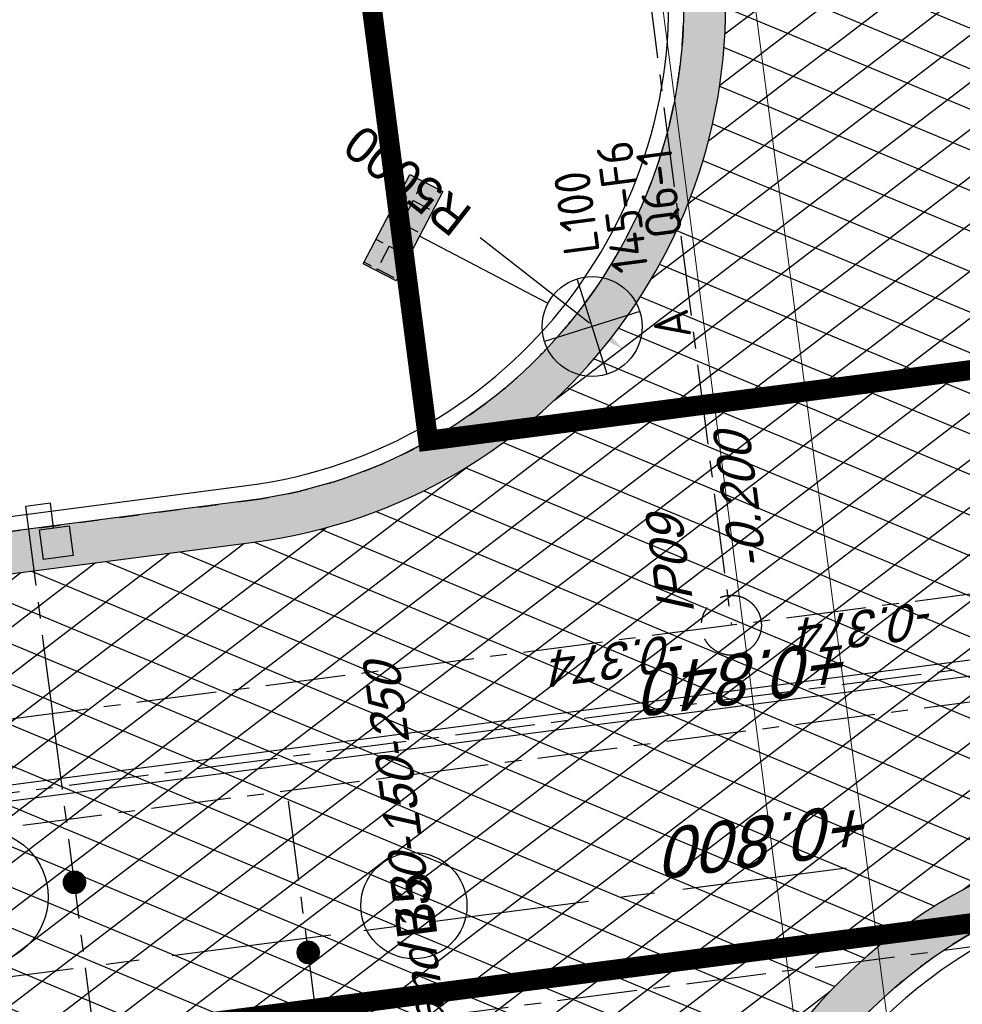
# Model space of a CAD drawing. Extents: x 117893332 to 118394757, y 454959407 to 455669244.
# Tile 263 of 330: x 118198487 to 118207920, y 455307395 to 455317249. Entities that reach past the tile are written whole.
import ezdxf
from ezdxf.enums import TextEntityAlignment as Align

# ---------------------------------------------------------------- set-up
doc = ezdxf.new("R2010")
doc.units = 0
doc.header["$LTSCALE"] = 200
for name, pattern in [('DASHED', [19.049999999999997, 12.7, -6.35]), ('Tauw_L_Center2', [6.4990000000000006, 4, -0.833, 0.833, -0.833]), ('Tauw_Stramien', [13, 8, -1.67, 1.66, -1.67]), ('TAUW_TROTTOIRBAND_mm', [2, 1, -1])]:
    doc.linetypes.add(name, pattern=pattern)
doc.layers.get('0').update_dxf_attribs({"linetype": 'CONTINUOUS'})
for name, color, linetype in [('EL6312--', 6, 'CONTINUOUS'), ('EL_N_A_EB00----REVISIE~-_-----', 1, 'CONTINUOUS'), ('KABELLOOP', 6, 'CONTINUOUS'), ('LEIDINGLOOP', 6, 'CONTINUOUS'), ('ZU_N_-_AL999---LB_PE-90_sdr00__20_^200~M_-----', 7, 'CONTINUOUS'), ('ZU_N_-_AL999---LR_pvc160_sdr34__18_^200~N_-----', 7, 'CONTINUOUS'), ('ZU_N_-_AL999---SYM_HWAINSPECTIEPUT__18_^200~-_-----', 7, 'CONTINUOUS'), ('ZU_N_-_AV09----_Trottoirband_130-150-250__18_^200~-_-----', 253, 'CONTINUOUS'), ('ZU_N_-_DX1AMA--_maatvoering_BGR__18_^200', 7, 'CONTINUOUS'), ('ZU_N_-_EL999---LB_PE-90_sdr00~H_-----', 2, 'Tauw_L_Center2'), ('ZU_N_-_EL999---LB_pvc160_zgr00~H_-----', 2, 'Tauw_L_Center2'), ('ZU_N_-_EL999---LB_pvc160_zgr00~W_-----', 8, 'CONTINUOUS'), ('ZU_N_-_EL999---LK_pvc125_sdr34~H_-----', 2, 'Tauw_L_Center2'), ('ZU_N_-_EL999---LR_pvc160_sdr34~H_-----', 2, 'Tauw_L_Center2'), ('ZU_N_-_EL999---SYM_HWAINSPECTIEPUT~-_002--', 2, 'Tauw_L_Center2'), ('ZU_N_-_EL999---SYM_STRAATKOLK~-_----c', 7, 'Tauw_L_Center2'), ('ZU_N_-_ML999---LB_PE-90_sdr00__20_^200~M_-----', 7, 'CONTINUOUS'), ('ZU_N_-_ML999---LK_pvc125_sdr34__20_^200~M_-----', 7, 'CONTINUOUS'), ('ZU_N_-_TVRH----tekst__25_^200~-_-----', 253, 'CONTINUOUS'), ('ZU_N_A_EV02----_kant molgoot ov betonstraatsteen~k_-----', 253, 'CONTINUOUS'), ('ZU_N_A_EV09----_Trottoirband_130-150-250~A_-----', 253, 'CONTINUOUS'), ('ZU_N_A_EV09----_Trottoirband_130-150-250~Z_-----', 253, 'TAUW_TROTTOIRBAND_mm'), ('ZU_N_A_HV01----_arcering verharding gv asfalt~v_-----', 253, 'CONTINUOUS'), ('ZU_N_A_HV02----molgoot ov betonstraatsteen~v_-----', 253, 'CONTINUOUS'), ('ZU_N_N_MVRHX---ALG_Stramien~-_008--', 8, 'Tauw_Stramien')]:
    doc.layers.add(name, color=color, linetype=linetype)
doc.layers.add('TMP', color=195, linetype='CONTINUOUS', plot=False)
doc.layers.add('ZU_N_-_DX1AMA--_maatvoering_LIN__18_^200', color=7, linetype='CONTINUOUS', lineweight=18)
doc.styles.add('BURO-018', font='Isocp.shx', dxfattribs={"height": 360})
doc.styles.add('civiel', font='civiel.shx')
doc.styles.add('TAUW-ISOCP', font='tcb_isocp.shx')
doc.styles.add('tcb_isocp', font='tcb_isocp.shx')
doc.dimstyles.new('tzu18-dot_^200', dxfattribs={"dimscale": 200, "dimtxt": 1.8, "dimasz": 3, "dimexe": 2, "dimexo": 0, "dimgap": 0.5, "dimtad": 1, "dimdec": 0, "dimzin": 0, "dimdsep": 46, "dimtxsty": 'TAUW-ISOCP', "dimblk": 'DOTSMALL', "dimcen": 2, "dimdle": 1.5, "dimclre": 8, "dimadec": 0, "dimazin": 0, "dimtp": 1, "dimtm": 1, "dimtfac": 1, "dimtix": 1, "dimtmove": 1, "dimatfit": 3, "dimldrblk": 'DOTSMALL', "dimfxl": 1, "dimtvp": 0.5, "dimtolj": 1, "dimtzin": 0, "dimlwd": -1, "dimlwe": 5, "dimarcsym": 0})
pattern_1 = [(97.41631319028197, (118248804.6750337, 455213277.5848131), (-208.2431961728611, -27.10636212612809), []), (187.416313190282, (118248804.6750337, 455213277.5848131), (54.21272425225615, -416.4863923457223), [209.999961, -209.999961]), (187.416313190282, (118248777.5686716, 455213485.8280093), (54.21272425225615, -416.4863923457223), [-209.999961, 209.999961])]

# ---------------------------------------------------------------- blocks, each defined once
blk = doc.blocks.new('_DotSmall')
at = {"color": 0, "linetype": 'ByBlock', "const_width": 0.5}
blk.add_lwpolyline([(-0.0625, 0, 1), (0.0625, 0, 1)], format="xyb", close=True, dxfattribs=at)
blk = doc.blocks.new('*D203')
at = {"layer": 'ZU_N_-_DX1AMA--_maatvoering_LIN__18_^200', "color": 0, "transparency": 16777216}
blk.add_line((118198072.5434367, 455259611.0111559), (118184334.5570593, 455365152.3663146), dxfattribs=at)
at = {"layer": 'ZU_N_-_DX1AMA--_maatvoering_LIN__18_^200', "color": 8, "lineweight": 5, "transparency": 16777216}
for p, q in [((118184819.5159408, 455364912.9610511), (118183976.6266603, 455364803.2448035)), ((118200697.0387031, 455260255.1642897), (118197637.1662744, 455259856.8703159))]:
    blk.add_line(p, q, dxfattribs=at)
at = {"layer": 'ZU_N_-_DX1AMA--_maatvoering_LIN__18_^200', "color": 0, "transparency": 16777216, "xscale": 600, "yscale": 600, "zscale": 600}
for p, rotation in [((118184373.280441, 455364854.8759791), 97.41631319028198), ((118198033.820055, 455259908.5014914), 277.416313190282)]:
    blk.add_blockref('_DotSmall', p, dxfattribs=dict(at, rotation=rotation))
at = {"layer": 'ZU_N_-_DX1AMA--_maatvoering_LIN__18_^200', "color": 0, "transparency": 16777216, "insert": (118196894.2447231, 455266493.7222857), "char_height": 360, "attachment_point": 5, "rotation": 97.41631319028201, "style": 'TAUW-ISOCP'}
blk.add_mtext('\\A1;105832', dxfattribs=at)
blk = doc.blocks.new('*D204')
at = {"layer": 'ZU_N_-_DX1AMA--_maatvoering_LIN__18_^200', "color": 0, "transparency": 16777216}
blk.add_line((118197812.0833324, 455254484.5054714), (118183422.2533638, 455365033.6146107), dxfattribs=at)
at = {"layer": 'ZU_N_-_DX1AMA--_maatvoering_LIN__18_^200', "color": 8, "lineweight": 5, "transparency": 16777216}
for p, q in [((118183907.2122453, 455364794.2093472), (118183064.3229648, 455364684.4930997)), ((118201348.8765511, 455255247.4095613), (118197376.7061701, 455254730.3646314))]:
    blk.add_line(p, q, dxfattribs=at)
at = {"layer": 'ZU_N_-_DX1AMA--_maatvoering_LIN__18_^200', "color": 0, "transparency": 16777216, "xscale": 600, "yscale": 600, "zscale": 600}
for p, rotation in [((118183460.9767454, 455364736.1242752), 97.41631319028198), ((118197773.3599508, 455254781.9958069), 277.416313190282)]:
    blk.add_blockref('_DotSmall', p, dxfattribs=dict(at, rotation=rotation))
at = {"layer": 'ZU_N_-_DX1AMA--_maatvoering_LIN__18_^200', "color": 0, "transparency": 16777216, "insert": (118195987.9580596, 455266328.7450458), "char_height": 360, "attachment_point": 5, "rotation": 97.41631319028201, "style": 'TAUW-ISOCP'}
blk.add_mtext('\\A1;110882', dxfattribs=at)
blk = doc.blocks.new('*D206')
at = {"layer": 'ZU_N_-_DX1AMA--_maatvoering_LIN__18_^200', "color": 0, "transparency": 16777216}
blk.add_line((118205911.520868, 455185133.5274638), (118182509.9496685, 455364914.8629071), dxfattribs=at)
at = {"layer": 'ZU_N_-_DX1AMA--_maatvoering_LIN__18_^200', "color": 8, "lineweight": 5, "transparency": 16777216}
for p, q in [((118182994.9085498, 455364675.4576435), (118182152.0192695, 455364565.741396)), ((118206319.032986, 455185489.1028713), (118205476.1437057, 455185379.3866237))]:
    blk.add_line(p, q, dxfattribs=at)
at = {"layer": 'ZU_N_-_DX1AMA--_maatvoering_LIN__18_^200', "color": 0, "transparency": 16777216, "xscale": 600, "yscale": 600, "zscale": 600}
for p, rotation in [((118182548.6730502, 455364617.3725715), 97.41631319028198), ((118205872.7974863, 455185431.0177993), 277.416313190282)]:
    blk.add_blockref('_DotSmall', p, dxfattribs=dict(at, rotation=rotation))
at = {"layer": 'ZU_N_-_DX1AMA--_maatvoering_LIN__18_^200', "color": 0, "transparency": 16777216, "insert": (118204335.5469565, 455195071.6318116), "char_height": 360, "attachment_point": 5, "rotation": 97.41631319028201, "style": 'TAUW-ISOCP'}
blk.add_mtext('\\A1;180698', dxfattribs=at)
blk = doc.blocks.new('*D225')
at = {"layer": 'ZU_N_-_DX1AMA--_maatvoering_BGR__18_^200', "transparency": 16777216}
blk.add_line((118203096.5337175, 455315069.6698899), (118204188.9244676, 455314213.4012051), dxfattribs=at)
blk.add_solid([(118204144.5067216, 455314156.7349556), (118204233.3422137, 455314270.0674546), (118204528.9219647, 455313946.8947287)], dxfattribs=at)
at = {"layer": 'ZU_N_-_DX1AMA--_maatvoering_BGR__18_^200', "transparency": 16777216, "insert": (118202367.9676523, 455315640.7551965), "char_height": 360, "attachment_point": 5, "rotation": 141.90893566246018, "style": 'civiel'}
blk.add_mtext('\\A1;R5000', dxfattribs=at)
blk = doc.blocks.new('*D264')
at = {"layer": 'ZU_N_-_DX1AMA--_maatvoering_LIN__18_^200', "color": 0, "transparency": 16777216}
blk.add_line((118214687.395507, 455249478.3887108), (118199375.6304438, 455367110.2155476), dxfattribs=at)
at = {"layer": 'ZU_N_-_DX1AMA--_maatvoering_LIN__18_^200', "color": 8, "lineweight": 5, "transparency": 16777216}
for p, q in [((118199860.5893249, 455366870.8102841), (118199017.7000448, 455366761.0940365)), ((118213607.3584295, 455249640.3345164), (118215045.325906, 455249827.5102218))]:
    blk.add_line(p, q, dxfattribs=at)
at = {"layer": 'ZU_N_-_DX1AMA--_maatvoering_LIN__18_^200', "color": 0, "transparency": 16777216, "xscale": 600, "yscale": 600, "zscale": 600}
for p, rotation in [((118199414.3538255, 455366812.7252121), 97.41631319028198), ((118214648.6721253, 455249775.8790463), 277.416313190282)]:
    blk.add_blockref('_DotSmall', p, dxfattribs=dict(at, rotation=rotation))
at = {"layer": 'ZU_N_-_DX1AMA--_maatvoering_LIN__18_^200', "color": 0, "transparency": 16777216, "insert": (118211935.318107, 455268451.5715182), "char_height": 360, "attachment_point": 5, "rotation": 97.41631319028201, "style": 'TAUW-ISOCP'}
blk.add_mtext('\\A1;118024', dxfattribs=at)
blk = doc.blocks.new('*D265')
at = {"layer": 'ZU_N_-_DX1AMA--_maatvoering_LIN__18_^200', "color": 0, "transparency": 16777216}
blk.add_line((118213544.9120283, 455251127.9810395), (118198463.3267481, 455366991.4638439), dxfattribs=at)
at = {"layer": 'ZU_N_-_DX1AMA--_maatvoering_LIN__18_^200', "color": 8, "lineweight": 5, "transparency": 16777216}
for p, q in [((118198948.2856293, 455366752.0585803), (118198105.3963491, 455366642.3423328)), ((118211639.7013319, 455251182.5165895), (118213902.8424273, 455251477.1025505))]:
    blk.add_line(p, q, dxfattribs=at)
at = {"layer": 'ZU_N_-_DX1AMA--_maatvoering_LIN__18_^200', "color": 0, "transparency": 16777216, "xscale": 600, "yscale": 600, "zscale": 600}
for p, rotation in [((118198502.0501298, 455366693.9735084), 97.41631319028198), ((118213506.1886466, 455251425.471375), 277.416313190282)]:
    blk.add_blockref('_DotSmall', p, dxfattribs=dict(at, rotation=rotation))
at = {"layer": 'ZU_N_-_DX1AMA--_maatvoering_LIN__18_^200', "color": 0, "transparency": 16777216, "insert": (118211029.0314439, 455268286.5942804), "char_height": 360, "attachment_point": 5, "rotation": 97.41631319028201, "style": 'TAUW-ISOCP'}
blk.add_mtext('\\A1;116241', dxfattribs=at)
blk = doc.blocks.new('E00525')
at = {"linetype": 'ByBlock'}
h = blk.add_hatch(dxfattribs=at)
h.set_pattern_fill('ANGLE', color=0, scale=0.18438609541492, style=0)
h.set_pattern_definition([(360, (-37.67331033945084, -34.01927211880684), (5.551115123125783e-17, 1.287936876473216), [0.9366813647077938, -0.3512555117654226]), (90, (-37.67331033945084, -34.01927211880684), (-1.287936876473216, 1.387778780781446e-16), [0.9366813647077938, -0.3512555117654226])])
edge = h.paths.add_edge_path()
edge.add_line((-2.522521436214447, 2.863310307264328), (2.522521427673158, 2.863310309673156))
edge.add_line((2.522521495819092, 2.863310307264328), (2.522521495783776, 1.000000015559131))
edge.add_line((2.522521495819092, 1.000000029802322), (-2.522521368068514, 1.000000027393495))
edge.add_line((-2.522521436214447, 1), (-2.522521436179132, 2.863310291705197))
h = blk.add_hatch(color=0, dxfattribs=at)
edge = h.paths.add_edge_path()
edge.add_line((-2.522521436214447, 2.863310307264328), (2.522521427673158, 2.863310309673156))
edge.add_line((2.522521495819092, 2.863310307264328), (2.522521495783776, 1.000000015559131))
edge.add_line((2.522521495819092, 1.000000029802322), (-2.522521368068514, 1.000000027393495))
edge.add_line((-2.522521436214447, 1), (-2.522521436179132, 2.863310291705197))
at = {"color": 0, "linetype": 'ByBlock'}
for p, q in [((1.767766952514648, 14.38605433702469), (-1.767766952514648, 10.85052043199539)), ((-1.767766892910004, 14.38605433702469), (1.767767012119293, 10.85052046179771)), ((5.960464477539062e-08, 10.0973382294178), (1.192092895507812e-07, 2.863310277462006))]:
    blk.add_line(p, q, dxfattribs=at)
blk.add_lwpolyline([(-2.522521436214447, 2.863310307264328), (2.522521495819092, 2.863310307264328), (2.522521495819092, 1.000000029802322), (-2.522521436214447, 1)], close=True, dxfattribs=at)
blk.add_circle((0, 12.61828738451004), 2.500000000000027, dxfattribs=at)
at = {"color": 0, "linetype": 'ByBlock', "style": 'BURO-018'}
for tag, p in [('E_GKAST', (5.960464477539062e-08, 20.61828738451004)), ('E_GROEP', (5.960464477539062e-08, 17.61828738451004)), ('E_SGROEP', (4.500000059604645, 17.61828738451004)), ('E_ARMCODE', (0, 12.61828738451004)), ('E_SLET', (4.500000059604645, 11.61828738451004))]:
    blk.add_attdef(tag, text='', height=1.8, dxfattribs=at).set_placement(p, align=Align.MIDDLE)
blk = doc.blocks.new('A$C051E189E')
at = {"layer": 'LEIDINGLOOP', "linetype": 'DASHED', "const_width": 200}
for points in [[(121473.4304327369, 15163.13481581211), (121473.4304327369, 15163.13481581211), (121473.4485213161, -31636.86518511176), (126989.2535856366, -31636.86263418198)], [(126964.0768994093, -31119.36495116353), (126964.0768994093, -20670.67730230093), (185152.8453190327, -20670.67730230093), (185205.1648065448, -27210.41196081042)]]:
    blk.add_lwpolyline(points, dxfattribs=at)
at = {"layer": 'EL6312--'}
ref = blk.add_blockref('E00525', (129332.4400388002, -20378.42389547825), dxfattribs=dict(at, xscale=200, yscale=200, zscale=200, rotation=145.0000221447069))
ref.add_attrib('E_SGROEP', 'Q6-1', dxfattribs={"layer": '0', "color": 1, "linetype": 'ByBlock', "height": 359.9999999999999, "rotation": 2.219811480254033e-05, "style": 'BURO-018'}).set_placement((129119.0622708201, -23282.00508236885), align=Align.MIDDLE)
ref.add_attrib('E_GKAST', 'L100', dxfattribs={"layer": '0', "color": 1, "linetype": 'ByBlock', "height": 359.9999999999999, "rotation": 2.219811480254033e-05, "style": 'BURO-018'}).set_placement((129032.4462990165, -22437.79189372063), align=Align.MIDDLE)
ref.add_attrib('E_GROEP', '145-F6', dxfattribs={"layer": '0', "color": 1, "linetype": 'ByBlock', "height": 359.9999999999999, "rotation": 2.219811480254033e-05, "style": 'BURO-018'}).set_placement((129033.6841857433, -22897.52461981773), align=Align.MIDDLE)
ref.add_attrib('E_SLET', 'A', dxfattribs={"layer": '0', "color": 1, "linetype": 'ByBlock', "height": 359.9999999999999, "rotation": 2.219811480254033e-05, "style": 'BURO-018'}).set_placement((127805.480897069, -23237.77453166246), align=Align.MIDDLE)
blk = doc.blocks.new('A$C6DFC50BF')
at = {"layer": 'KABELLOOP', "linetype": 'DASHED', "const_width": 200}
for points in [[(121473.4304327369, 15163.13481581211), (121473.4304327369, 15163.13481581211), (121473.4485213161, -31636.86518511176), (126989.2535856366, -31636.86263418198)], [(126964.0768994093, -31119.36495116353), (126964.0768994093, -20670.67730230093), (185152.8453190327, -20670.67730230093), (185205.1648065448, -27210.41196081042)]]:
    blk.add_lwpolyline(points, dxfattribs=at)

msp = doc.modelspace()

# ---------------------------------------------------------------- hatches: boundary and pattern name
at = {"layer": 'ZU_N_A_HV01----_arcering verharding gv asfalt~v_-----'}
h = msp.add_hatch(dxfattribs=at)
h.set_pattern_fill('ASFALT', color=256, scale=3000)
h.set_pattern_definition([(157.416313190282, (118248804.6750337, 455213277.5848131), (-144.0121693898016, -346.2448484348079), []), (217.416313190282, (118248804.6750337, 455213277.5848131), (227.8507499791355, -297.8406213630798), [])])
h.paths.add_polyline_path([(118253562.4644317, 455173882.7550641, -0.413670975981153), (118245855.7562277, 455163886.7559816), (118232779.448046, 455162183.4266028, -0.2396013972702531), (118226539.3488066, 455164396.4313046), (118222931.5859316, 455163926.7441258), (118222383.7487684, 455168135.4742161), (118218106.8741981, 455167574.5760993), (118214434.7360406, 455164219.5352659), (118215506.4412013, 455155986.2169401), (118286398.3345948, 455165213.991818), (118285827.6629735, 455169598.1464381), (118269443.6465182, 455167465.4905022, -0.4142135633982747), (118257765.8233637, 455176453.3294046), (118256227.8597453, 455188268.6539, -0.4142135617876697), (118265215.698611, 455199946.4769887), (118292266.1138908, 455203467.5444995), (118291600.0729585, 455208584.3784367), (118288512.0832502, 455208182.4244898, -0.4142135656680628), (118286360.315439, 455209838.5329916), (118282082.5253519, 455242702.4295251), (118277103.5895731, 455242054.3371087, -0.4142135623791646), (118269661.0073064, 455247782.5220213), (118267518.7053234, 455264240.6439259), (118262945.7468947, 455263645.3963049), (118267639.6027709, 455227475.8892438), (118267223.0791646, 455227421.9624292), (118267223.0953798, 455227421.8374796), (118252708.3945412, 455225558.9908816), (118252749.7655286, 455225241.1604559), (118251437.4330616, 455225070.8540304), (118250715.0444016, 455230620.5667782), (118243327.2569473, 455287376.853917), (118243629.7457429, 455287416.2279319), (118243124.354806, 455290872.4482069), (118240928.7488096, 455307740.0890951, -0.4142135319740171), (118245603.8051835, 455313814.3496923), (118274546.4505115, 455317581.7228291), (118274030.151141, 455321548.2621741), (118245583.3097502, 455317845.426291, -0.4142135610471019), (118239509.0486006, 455322520.4825709), (118233549.7710685, 455368302.3163094, 0.4142135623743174), (118222813.3463366, 455376565.6076621), (118207809.9167748, 455374612.6583502, 0.4142135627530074), (118199546.6254238, 455363876.233606), (118205505.9032047, 455318094.3984217, -0.4142123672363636), (118200830.8688669, 455312020.1400964), (118163460.5556403, 455307155.6086541), (118165370.8677974, 455292480.2047596), (118168069.5899988, 455292831.4889433), (118168020.6380423, 455293207.5597649, -0.4142128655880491), (118177008.4523232, 455304885.379675), (118193278.4294503, 455307003.2308075, -0.1343417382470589), (118196112.2678289, 455306610.6909133), (118204322.7715568, 455303093.5020068), (118205538.0756343, 455305921.5248985, -0.2648123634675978), (118209818.1357149, 455309156.2414026), (118230144.221444, 455311802.0275834, -0.4142136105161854), (118236218.4835087, 455307126.9714311), (118240860.0830218, 455271468.1296604, -0.4142135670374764), (118236185.026669, 455265393.868468), (118214172.9505057, 455262528.6259582), (118214897.7231318, 455256960.5985169, -0.4142135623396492), (118212810.3363711, 455254248.4745319), (118211683.2549989, 455254101.7658931), (118212034.0112402, 455251407.0995864), (118215577.2140856, 455248630.0588531), (118219142.1158661, 455249094.050086), (118218436.6095952, 455254511.7740204, -0.4142294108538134), (118220523.9794215, 455257224.0278775), (118236969.7760967, 455259364.7257031, -0.4142130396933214), (118243044.0360546, 455254689.6790598), (118246252.6892428, 455230039.716037)])
h.paths.add_polyline_path([(118261528.7105488, 455214269.2460867, -0.4142135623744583), (118263616.0973097, 455216981.3700716), (118275257.8857749, 455218496.745074, -0.414213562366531), (118277970.0097599, 455216409.3583131), (118278976.6705481, 455208675.7399464, -0.4142135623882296), (118276889.283787, 455205963.6159614), (118274097.8328038, 455205600.2615634, -0.4142135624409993), (118272506.4212083, 455206825.0918127), (118272485.2704835, 455206987.5811397), (118269242.6258282, 455206565.4962798), (118269263.7765531, 455206403.0069523, -0.4142135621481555), (118268038.9463059, 455204811.595358), (118265247.4953238, 455204448.240958, -0.4142135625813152), (118262535.371337, 455206535.6277188)], flags=16)
h.paths.add_polyline_path([(118241537.8751546, 455300913.520497), (118240100.0229776, 455300726.2209592), (118239912.72344, 455302164.0731364), (118241350.575617, 455302351.3726742)], flags=16)
h.paths.add_polyline_path([(118240440.7304615, 455309039.881115), (118239002.8782845, 455308852.5815772), (118238815.5787469, 455310290.4337544), (118240253.430924, 455310477.7332923)], flags=16)
h.paths.add_polyline_path([(118229627.9109464, 455315768.5622057), (118215546.7017315, 455313935.6554853, -0.4142135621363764), (118209472.4405793, 455318610.7117853), (118204138.0194814, 455359592.1202821, -0.4142394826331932), (118213125.739277, 455371270.8578054), (118217290.6037433, 455371812.9851407, -0.4142135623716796), (118228968.4268994, 455362825.1463385), (118234302.9672465, 455321842.823391, -0.4142135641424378)], flags=16)
h.paths.add_polyline_path([(118229573.6982125, 455316185.0486755), (118215492.4889975, 455314352.1419551, -0.4142135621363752), (118209888.927049, 455318664.9245196), (118204554.5035642, 455359646.3513534, -0.4142400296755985), (118213179.9520113, 455370854.3713357), (118217344.8164798, 455371396.4986713, -0.4142135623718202), (118228551.94043, 455362770.933602), (118233886.4807771, 455321788.6106545, -0.4142135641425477)], flags=0)
h.paths.add_polyline_path([(118232786.1213894, 455366810.1098367), (118231546.5936505, 455366648.6447184), (118231359.294113, 455368086.4968955), (118232598.8218518, 455368247.9620139)], flags=0)
at = {"layer": 'ZU_N_A_HV02----molgoot ov betonstraatsteen~v_-----'}
h = msp.add_hatch(dxfattribs=at)
h.set_pattern_fill('BRICK', color=256, scale=33.07086, angle=-1.272221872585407e-14)
h.set_pattern_definition(pattern_1)
edge = h.paths.add_edge_path()
edge.add_line((118163460.5556403, 455307155.6086541), (118200830.8688669, 455312020.1400964))
edge.add_arc((118200131.2444803, 455317394.7959661), 5420.000000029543, 277.4165472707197, 367.4163134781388)
edge.add_line((118205505.9032047, 455318094.3984217), (118199546.6254238, 455363876.2336059))
edge.add_arc((118209046.4834644, 455365112.800308), 9580.000000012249, 97.41631435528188, 187.4163134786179, ccw=False)
edge.add_line((118207809.916617, 455374612.6583296), (118213707.0616772, 455375380.2712833))
edge.add_line((118213707.0616772, 455375380.2712833), (118222813.3464385, 455376565.6076753))
edge.add_arc((118224049.9130262, 455367065.7496198), 9580.000000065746, 7.416313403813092, 97.41631278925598, ccw=False)
edge.add_line((118233549.7710685, 455368302.3163095), (118239509.0486006, 455322520.4825709))
edge.add_arc((118244883.707326, 455323220.0850195), 5420.00000002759, 187.4163134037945, 277.4163131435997)
edge.add_line((118245583.3097502, 455317845.426291), (118274030.1383204, 455321548.2605053))
edge.add_line((118274030.1383204, 455321548.2605053), (118273975.9255864, 455321964.7469751))
edge.add_line((118273975.9255864, 455321964.7469751), (118245529.0970162, 455318261.9127607))
edge.add_arc((118244883.7073362, 455323220.0850325), 5000.000011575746, 187.4163132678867, 277.41631300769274, ccw=False)
edge.add_line((118239925.5350674, 455322574.69533), (118233966.2575379, 455368356.5290453))
edge.add_arc((118224049.9130262, 455367065.7496198), 9999.999999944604, 7.416313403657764, 97.41631340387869)
edge.add_line((118222759.1336007, 455376982.0941315), (118207755.7040389, 455375029.1448195))
edge.add_arc((118209046.4834644, 455365112.8003078), 9999.99999999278, 97.41631340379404, 187.4163134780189)
edge.add_line((118199130.1389544, 455363822.0208694), (118205089.4167352, 455318040.1856852))
edge.add_arc((118200131.2444802, 455317394.795966), 4999.999999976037, -82.58345272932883, 7.4163134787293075, ccw=False)
edge.add_line((118200776.654431, 455312436.6263445), (118162989.9166141, 455307517.8884925))
edge.add_line((118162989.9166141, 455307517.8884925), (118164954.3813278, 455292425.9920253))
edge.add_line((118164954.3813278, 455292425.9920253), (118165370.8677974, 455292480.2047596))
edge.add_line((118165370.8677974, 455292480.2047596), (118163460.5556403, 455307155.6086541))
h = msp.add_hatch(dxfattribs=at)
h.set_pattern_fill('BRICK', color=256, scale=33.07086, angle=-1.272221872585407e-14)
h.set_pattern_definition(pattern_1)
h.paths.add_polyline_path([(118245529.097028, 455318261.9127623, -0.4142135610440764), (118239925.5350689, 455322574.6953183), (118233966.2575379, 455368356.5290455, 0.4142135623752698), (118222759.1336006, 455376982.0941315), (118207755.7040388, 455375029.1448195, 0.414213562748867), (118199130.1389544, 455363822.0208695), (118205089.4167352, 455318040.1856851, -0.414212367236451), (118200776.654431, 455312436.6263445), (118162989.9166141, 455307517.8884925), (118164954.3813277, 455292425.9920253), (118165370.8677974, 455292480.2047596), (118163460.5556403, 455307155.6086541), (118200830.8688669, 455312020.1400964, 0.414212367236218), (118205505.9032047, 455318094.3984217), (118199546.6254238, 455363876.233606, -0.4142135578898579), (118207809.9166171, 455374612.6583296), (118213707.0616772, 455375380.2712833), (118222813.3464387, 455376565.6076754, -0.414213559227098), (118233549.7710685, 455368302.3163094), (118239509.0486006, 455322520.4825709, 0.4142135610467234), (118245583.3097502, 455317845.426291), (118274030.1383204, 455321548.2605053), (118273975.9255864, 455321964.7469751)])
h = msp.add_hatch(dxfattribs=at)
h.set_pattern_fill('BRICK', color=256, scale=33.07086, angle=-1.272221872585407e-14)
h.set_pattern_definition(pattern_1)
h.paths.add_polyline_path([(118199546.6254238, 455363876.233606), (118205505.9032047, 455318094.3984216, -0.4142123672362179), (118200830.8688669, 455312020.1400964), (118163460.5556403, 455307155.6086541), (118165370.8677974, 455292480.2047595), (118164954.3813277, 455292425.9920253), (118162989.9166141, 455307517.8884925), (118200776.654431, 455312436.6263444, 0.4142123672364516), (118205089.4167352, 455318040.185685), (118199130.1389544, 455363822.0208694, -0.4142135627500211), (118207755.7040389, 455375029.1448194), (118222759.1336007, 455376982.0941315, -0.4142135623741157), (118233966.2575379, 455368356.5290453), (118239925.5350689, 455322574.6953182, 0.4142135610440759), (118245529.0970279, 455318261.9127622), (118273975.9255863, 455321964.746975), (118274030.1383204, 455321548.2605053), (118245583.3097502, 455317845.426291, -0.4142135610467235), (118239509.0486006, 455322520.4825709), (118233549.7710685, 455368302.3163093, 0.4142135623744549), (118222813.3463366, 455376565.607662), (118207809.9167748, 455374612.6583502, 0.414213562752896)])
h = msp.add_hatch(dxfattribs=at)
h.set_pattern_fill('BRICK', color=256, scale=33.07086, angle=-1.272221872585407e-14)
h.set_pattern_definition([(97.41631319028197, (118248804.6750337, 455213277.5848131), (-208.2431961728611, -27.1063621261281), []), (187.416313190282, (118248804.6750337, 455213277.5848131), (54.21272425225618, -416.4863923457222), [209.999961, -209.999961]), (187.416313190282, (118248777.5686716, 455213485.8280093), (54.21272425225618, -416.4863923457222), [-209.999961, 209.999961])])
h.paths.add_polyline_path([(118217290.6037971, 455371812.9851478), (118213125.739277, 455371270.8578054, 0.4142394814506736), (118204138.019476, 455359592.1203239), (118209472.4405793, 455318610.7117853, 0.4142135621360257), (118215546.7017315, 455313935.6554853), (118229627.9109464, 455315768.5622058, 0.4142135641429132), (118234302.9672465, 455321842.8233911), (118228968.4268993, 455362825.1463386, 0.414213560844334)])
h.paths.add_polyline_path([(118233886.480777, 455321788.6106546, -0.4142135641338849), (118229573.6982126, 455316185.0486757), (118215492.4889977, 455314352.141955, -0.4142135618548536), (118209888.9270497, 455318664.9245145), (118204554.3868848, 455359647.2474208, -0.4142135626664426), (118213179.9520115, 455370854.3713357), (118217344.8164799, 455371396.4986712, -0.4142135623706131), (118228551.94043, 455362770.9336019)], flags=16)
h = msp.add_hatch(dxfattribs=at)
h.set_pattern_fill('BRICK', color=256, scale=33.07086, angle=-1.272221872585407e-14)
h.set_pattern_definition(pattern_1)
h.paths.add_polyline_path([(118236130.8139392, 455265810.3549383), (118213702.2513011, 455262890.899698), (118213756.4640354, 455262474.4132282), (118214481.2366621, 455256906.3857827, -0.4142135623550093), (118212756.1236366, 455254664.9610016), (118211212.5557949, 455254464.0396285), (118211639.701332, 455251182.5165892), (118215456.7662472, 455248190.8321688), (118219612.8361661, 455248731.8037606), (118218853.0924128, 455254566.0083225, -0.4142295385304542), (118220578.1913303, 455256807.5413003), (118237024.0330728, 455258948.2449923, -0.4142135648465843), (118242627.5950311, 455254635.4624813), (118245836.2027732, 455229985.5033018), (118253115.1089609, 455174065.6917914, -0.4217249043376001), (118245799.5223966, 455164302.9789468), (118232725.1971481, 455162599.9081029, -0.2477245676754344), (118226700.8242866, 455164840.9923619), (118223293.5470863, 455164399.8447171), (118222745.9989425, 455168606.3544288), (118217921.2696704, 455167973.9016491), (118213990.0282083, 455164382.1316596), (118215144.1674659, 455155515.5177361), (118286452.5473291, 455164797.5053483), (118286398.3345948, 455165213.991818), (118215506.4412013, 455155986.2169401), (118214434.7360406, 455164219.5352659), (118218106.8741981, 455167574.5760993), (118222383.7487684, 455168135.4742161), (118222931.5859316, 455163926.7441258), (118226539.3488066, 455164396.4313046, 0.2396013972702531), (118232779.448046, 455162183.4266028), (118245855.7562277, 455163886.7559816, 0.4136709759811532), (118253562.4644317, 455173882.7550641), (118246252.6892428, 455230039.716037), (118243044.0360546, 455254689.6790598, 0.4142130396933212), (118236969.7760967, 455259364.7257031), (118220523.9794215, 455257224.0278775, 0.414229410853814), (118218436.6095952, 455254511.7740204), (118219142.1158661, 455249094.050086), (118215577.2140856, 455248630.0588531), (118212034.0112402, 455251407.0995864), (118211683.2549989, 455254101.7658931), (118212810.3363711, 455254248.4745319, 0.4142135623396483), (118214897.7231318, 455256960.5985169), (118214172.9505057, 455262528.6259582), (118236185.026669, 455265393.868468, 0.4142135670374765), (118240860.0830218, 455271468.1296604), (118236218.4835087, 455307126.9714311, 0.4142136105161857), (118230144.221444, 455311802.0275834), (118209818.1357149, 455309156.2414026, 0.2648123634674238), (118205538.0756343, 455305921.5248985), (118204322.7715568, 455303093.5020068), (118196112.2678289, 455306610.6909133, 0.1343417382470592), (118193278.4294503, 455307003.2308075), (118177008.4523232, 455304885.379675, 0.4142128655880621), (118168020.6380423, 455293207.5597649), (118168069.5899988, 455292831.4889433), (118168486.0764684, 455292885.7016779), (118168437.1245119, 455293261.7724997, -0.4142128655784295), (118177062.6660484, 455304468.8933343), (118193332.6431336, 455306586.7444612, -0.1343417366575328), (118195946.8851516, 455306224.6227999), (118199133.4112065, 455304859.5891468), (118204543.5389405, 455302542.0162089), (118205924.3779531, 455305755.5830221, -0.2648230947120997), (118209872.8562951, 455308739.8174797), (118222172.9640686, 455310340.868138), (118230198.421261, 455311385.5394321, -0.4142143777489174), (118235801.9970393, 455307072.7586945), (118240443.5965525, 455271413.9169239, -0.4142135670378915)])

# ---------------------------------------------------------------- linework, layer by layer
at = {"layer": 'TMP'}
msp.add_line((118206756.9136177, 455308757.7712185), (118205122.883832, 455308545.0746987), dxfattribs=at)
at = {"layer": 'ZU_N_-_EL999---LB_PE-90_sdr00~H_-----'}
msp.add_lwpolyline([(118164730.7750154, 455291752.0529758), (118165202.1948702, 455294801.2180028), (118173655.74399, 455305787.0009326, -0.1989370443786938), (118174027.2722386, 455306000.803411), (118234842.5560462, 455313916.9377)], format="xyb", dxfattribs=at)
msp.add_lwpolyline([(118201434.1350534, 455302885.4975411), (118201952.2007101, 455303478.4571443), (118201164.0846768, 455309533.1169674)], dxfattribs=at)
at = {"layer": 'ZU_N_-_EL999---LB_pvc160_zgr00~H_-----'}
msp.add_lwpolyline([(118247851.3342352, 455265420.9616663), (118243494.3338838, 455264849.1753427, -0.4142135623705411), (118242866.2285123, 455265331.5482713), (118236491.6031045, 455313906.0663872, 0.41393410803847), (118235864.0275814, 455314388.5085928), (118173848.9192271, 455306310.2086923, 0.1989123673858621), (118173477.4437058, 455306096.4130797), (118164581.1257129, 455294535.2312644, 0.1983621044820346), (118164469.4772528, 455294122.5581048), (118167087.3517921, 455273688.0658844, 0.1233219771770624), (118167186.4638095, 455273434.6554432), (118183561.4317907, 455250411.3590803)], format="xyb", dxfattribs=at)
at = {"layer": 'ZU_N_-_EL999---LB_pvc160_zgr00~W_-----'}
for points in [[(118247840.924775, 455265500.2815449), (118243483.9244236, 455264928.4952213, -0.4142135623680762), (118242945.5483908, 455265341.9577314), (118236570.9229831, 455313916.4758474, 0.4139341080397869), (118235853.6938138, 455314467.8383682), (118173838.5854595, 455306389.5384675, 0.1989123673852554), (118173414.0420066, 455306145.2006246), (118164517.7240137, 455294584.0188093, 0.1983621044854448), (118164390.1257737, 455294112.3923412), (118167008.0003129, 455273677.9001208, 0.1233219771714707), (118167121.27119, 455273388.288188), (118183496.2391711, 455250364.9918251)], [(118247861.7436954, 455265341.6417877), (118243504.743344, 455264769.855464, -0.4142135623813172), (118242786.9086337, 455265321.1388111), (118236412.2832259, 455313895.6569271, 0.4139341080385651), (118235874.361349, 455314309.1788176), (118173859.2529947, 455306230.8789169, 0.1989123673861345), (118173540.845405, 455306047.6255348), (118164644.5274121, 455294486.4437195, 0.1983621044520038), (118164548.828732, 455294132.7238684), (118167166.7032713, 455273698.231648, 0.1233219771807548), (118167251.6564291, 455273481.0226984), (118183626.6244102, 455250457.7263355)]]:
    msp.add_lwpolyline(points, format="xyb", dxfattribs=at)
at = {"layer": 'ZU_N_-_EL999---LK_pvc125_sdr34~H_-----'}
for points in [[(118198825.9010678, 455312162.5368947), (118198793.6315831, 455312410.4455076), (118198545.7229702, 455312378.176023), (118198815.4366753, 455310303.7939141)], [(118199250.2302375, 455306965.9503435), (118198815.4366753, 455310303.7939141)]]:
    msp.add_lwpolyline(points, dxfattribs=at)
at = {"layer": 'ZU_N_-_EL999---LR_pvc160_sdr34~H_-----'}
for points in [[(118199062.8733623, 455361483.2520603), (118205609.643189, 455311188.0410753)], [(118227576.7685293, 455314047.4327159), (118205609.643189, 455311188.0410753)], [(118205609.643189, 455311188.0410753), (118178982.7647217, 455307722.1040204)], [(118201144.9883428, 455303910.8449969), (118202581.5553342, 455307264.3579755), (118209494.0966272, 455308164.1417425)]]:
    msp.add_lwpolyline(points, dxfattribs=at)
at = {"layer": 'ZU_N_-_EL999---SYM_HWAINSPECTIEPUT~-_002--', "lineweight": -3}
msp.add_circle((118205609.643189, 455311188.0410753), 300, dxfattribs=at)
at = {"layer": 'ZU_N_-_EL999---SYM_STRAATKOLK~-_----c', "lineweight": -3}
msp.add_lwpolyline([(118198982.8238321, 455312182.9630376), (118199021.5472137, 455311885.472702), (118198724.0568781, 455311846.7493202), (118198685.3334964, 455312144.239656)], close=True, dxfattribs=at)
at = {"layer": 'ZU_N_-_ML999---LB_PE-90_sdr00__20_^200~M_-----', "flags": 128}
msp.add_lwpolyline([(118201374.8510992, 455307913.9150528, 0, 0, 0), (118201265.1086607, 455307865.3702571, 0, 91.824, 0), (118201273.4710345, 455307869.0693705, 91.824, 169.728, 0), (118201297.2412467, 455307879.5841733, 169.728, 221.712, 0), (118201332.8636423, 455307895.341814, 221.712, 240, 0), (118201374.8510992, 455307913.9150528, 240, 221.712, 0), (118201416.8385562, 455307932.4882917, 221.712, 169.728, 0), (118201452.4609517, 455307948.2459323, 169.728, 91.824, 0), (118201476.2311639, 455307958.7607351, 91.824, 0, 0), (118201484.5935377, 455307962.4598486, 0, 0, 0), (118201374.8510992, 455307913.9150528, 0, 0, 0), (118201945.7339943, 455308166.4462879, 0, 0, 0)], format="xyseb", dxfattribs=at)
at = {"layer": 'ZU_N_-_ML999---LB_PE-90_sdr00__20_^200~M_-----'}
msp.add_circle((118202431.8951776, 455308381.500698), 531.6023847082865, dxfattribs=at)
at = {"layer": 'ZU_N_-_ML999---LK_pvc125_sdr34__20_^200~M_-----', "flags": 128}
msp.add_lwpolyline([(118199035.431113, 455308614.9303169, 0, 0, 0), (118199153.9609734, 455308633.6565604, 0, 91.824, 0), (118199144.928998, 455308632.2296206, 91.824, 169.728, 0), (118199119.2554303, 455308628.1735163, 169.728, 221.712, 0), (118199080.7806376, 455308622.0949777, 221.712, 240, 0), (118199035.431113, 455308614.9303169, 240, 221.712, 0), (118198990.0815884, 455308607.7656562, 221.712, 169.728, 0), (118198951.6067957, 455308601.6871175, 169.728, 91.824, 0), (118198925.933228, 455308597.6310132, 91.824, 0, 0), (118198916.9012526, 455308596.2040734, 0, 0, 0), (118199035.431113, 455308614.9303169, 0, 0, 0), (118198764.102883, 455308572.0638317, 0, 0, 0)], format="xyseb", dxfattribs=at)
at = {"layer": 'ZU_N_-_ML999---LK_pvc125_sdr34__20_^200~M_-----'}
msp.add_circle((118198100.0469146, 455308467.1512493), 672.2923316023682, dxfattribs=at)
at = {"layer": 'ZU_N_A_EV02----_kant molgoot ov betonstraatsteen~k_-----'}
for points in [[(118163460.5556403, 455307155.6086541), (118200830.8688669, 455312020.1400964, 0.4142123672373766), (118205505.9032047, 455318094.3984217), (118199546.6254238, 455363876.2336059, -0.4142135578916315), (118207809.916617, 455374612.6583297), (118222813.3464385, 455376565.6076753, -0.4142135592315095), (118233549.7710685, 455368302.3163095), (118239509.0486006, 455322520.4825709, 0.4142135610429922), (118245583.3097502, 455317845.426291), (118274030.1383204, 455321548.2605053), (118273975.9255864, 455321964.7469751), (118245529.0970162, 455318261.9127607, -0.4142135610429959), (118239925.5350674, 455322574.69533), (118233966.2575379, 455368356.5290453, 0.4142135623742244), (118222759.1336007, 455376982.0941315), (118207755.7040389, 455375029.1448195, 0.4142135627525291), (118199130.1389544, 455363822.0208694), (118205089.4167352, 455318040.1856852, -0.4142123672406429), (118200776.654431, 455312436.6263445), (118162989.9166141, 455307517.8884925), (118164954.3813278, 455292425.9920253), (118165370.8677974, 455292480.2047596), (118163460.5556403, 455307155.6086541)], [(118253562.4644341, 455173882.7550456), (118246252.6892428, 455230039.716037), (118243044.0360546, 455254689.6790598, 0.4142130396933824), (118236969.7760967, 455259364.7257031), (118220523.9794215, 455257224.0278775, 0.4142294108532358), (118218436.6095952, 455254511.7740204), (118219142.1158661, 455249094.050086), (118215577.2140856, 455248630.0588531), (118212034.0112402, 455251407.0995864), (118211683.2549989, 455254101.7658931), (118212810.3363711, 455254248.4745319, 0.4142135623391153), (118214897.7231318, 455256960.5985169), (118214172.9505057, 455262528.6259582), (118236185.026669, 455265393.868468, 0.4142135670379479), (118240860.0830218, 455271468.1296604), (118236218.4835087, 455307126.9714312, 0.4142142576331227), (118230144.2095692, 455311802.0260376), (118209818.1357149, 455309156.2414026, 0.264812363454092), (118205538.0756344, 455305921.5248987), (118204322.7715568, 455303093.5020068), (118196112.2678287, 455306610.6909133, 0.13434173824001), (118193278.4294504, 455307003.2308075), (118177008.4523232, 455304885.379675, 0.4142128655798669), (118168020.6380422, 455293207.5597651)], [(118168437.1245119, 455293261.7724996, -0.4142128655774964), (118177062.6660483, 455304468.8933343), (118193332.6431337, 455306586.7444612, -0.1343417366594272), (118195946.8851516, 455306224.6227999), (118199133.4112065, 455304859.5891468), (118204543.5389405, 455302542.0162089), (118205924.3779531, 455305755.5830221, -0.2648230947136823), (118209872.8562951, 455308739.8174797), (118222172.9640686, 455310340.868138), (118230198.4232944, 455311385.5396968, -0.4142142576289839), (118235801.9970393, 455307072.7586945), (118240443.5965525, 455271413.9169239, -0.4142135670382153), (118236130.8139392, 455265810.3549383), (118213702.2513011, 455262890.899698), (118213756.4640354, 455262474.4132282)]]:
    msp.add_lwpolyline(points, format="xyb", dxfattribs=at)
at = {"layer": 'ZU_N_A_EV09----_Trottoirband_130-150-250~A_-----'}
msp.add_line((118162821.8267865, 455307647.2735684), (118200757.2921325, 455312585.3714331), dxfattribs=at)
for centre, start, end in [((118200131.2444802, 455317394.795966), 277.4165473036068, 7.41631157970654), ((118210518.2393018, 455303781.6446072), 97.41624010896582, 156.7472619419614)]:
    msp.add_arc(centre, 4850, start, end, dxfattribs=at)
at = {"layer": 'ZU_N_A_EV09----_Trottoirband_130-150-250~Z_-----'}
msp.add_line((118162989.933566, 455307517.8906991), (118200776.654431, 455312436.6263445), dxfattribs=at)
for centre, start, end in [((118200131.2444802, 455317394.795966), 277.4165473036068, 7.41631157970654), ((118210518.2397666, 455303781.6444116), 97.41624128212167, 156.7472645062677)]:
    msp.add_arc(centre, 5000, start, end, dxfattribs=at)
at = {"layer": 'ZU_N_N_MVRHX---ALG_Stramien~-_008--'}
msp.add_line((118206756.920772, 455308757.7162554), (118197186.5875161, 455307511.9761162), dxfattribs=at)

# ---------------------------------------------------------------- block references
at = {"layer": 'EL_N_A_EB00----REVISIE~-_-----', "rotation": 97.41631319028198}
for name in ['A$C6DFC50BF', 'A$C051E189E']:
    msp.add_blockref(name, (118198465.6587423, 455184465.46283), dxfattribs=at)

# ---------------------------------------------------------------- texts
at = {"layer": 'ZU_N_-_AL999---LB_PE-90_sdr00__20_^200~M_-----', "style": 'TAUW-ISOCP'}
msp.add_text('B5', height=400, rotation=97.41631349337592, dxfattribs=at).set_placement((118202431.8951776, 455308381.500698), align=Align.MIDDLE)
at = {"layer": 'ZU_N_-_AL999---LR_pvc160_sdr34__18_^200~N_-----', "style": 'tcb_isocp', "oblique": 20.00023775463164}
for s, rotation, p in [('-0.200', 97.41631349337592, (118205966.2710289, 455311765.1114208)), ('-0.374', 187.4163115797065, (118207639.6408034, 455311432.5273504)), ('-0.374', 187.4163115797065, (118205165.8136546, 455311110.5170482))]:
    msp.add_text(s, height=360, rotation=rotation, dxfattribs=at).set_placement(p)
at = {"layer": 'ZU_N_-_AL999---SYM_HWAINSPECTIEPUT__18_^200~-_-----', "style": 'tcb_isocp', "oblique": 20.00023775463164}
msp.add_text('IP09', height=360, rotation=97.39999913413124, dxfattribs=at).set_placement((118205240.3674204, 455311309.3060949))
at = {"layer": 'ZU_N_-_AV09----_Trottoirband_130-150-250__18_^200~-_-----', "style": 'TAUW-ISOCP', "oblique": 20.00023775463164}
msp.add_text('Inritbandband 130-150-250', height=359.9999999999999, rotation=97.41631327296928, dxfattribs=at).set_placement((118203034.7522792, 455305052.2062389))
at = {"layer": 'ZU_N_-_TVRH----tekst__25_^200~-_-----', "style": 'TAUW-ISOCP', "oblique": 20.00023775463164}
for s, p in [('+0.840', (118206816.2309166, 455311052.8962086)), ('+0.800', (118207027.8499159, 455309427.1444176))]:
    msp.add_text(s, height=500, rotation=187.4163081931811, dxfattribs=at).set_placement(p)

# ---------------------------------------------------------------- dimensions: what is measured, and where the dimension line sits
at = {"layer": 'ZU_N_-_DX1AMA--_maatvoering_BGR__18_^200'}
dim = msp.add_radius_dim(center=(118200593.7657478, 455317031.4604283), mpoint=(118204528.9219647, 455313946.8947288), dimstyle='tzu18-dot_^200', override={"dimasz": 2.16, "dimexe": 0, "dimgap": 0.6, "dimtad": 0, "dimtxsty": 'civiel', "dimcen": 0.1, "dimdle": 0, "dimclrd": 256, "dimclrt": 256, "dimadec": 2, "dimtm": 0, "dimtofl": 0, "dimtmove": 0, "dimtvp": 0}, dxfattribs=at)
dim.commit()
dim.dimension.update_dxf_attribs({"geometry": '*D225', "text_midpoint": (118202367.9676523, 455315640.7551965), "dimtype": 164})
at = {"layer": 'ZU_N_-_DX1AMA--_maatvoering_LIN__18_^200'}
for base, p1, p2, picture, middle in [((118199414.3538255, 455366812.7252121), (118213607.3584294, 455249640.3345163), (118199860.5893249, 455366870.810284), '*D264', (118212213.0108901, 455268487.7179147)), ((118198502.0501298, 455366693.9735084), (118211639.7013319, 455251182.5165895), (118198948.2856293, 455366752.0585803), '*D265', (118211306.724227, 455268322.7406768)), ((118184373.280441, 455364854.8759791), (118200697.0387031, 455260255.1642896), (118184819.5159408, 455364912.961051), '*D203', (118197171.9375062, 455266529.8686823)), ((118183460.9767454, 455364736.1242752), (118201348.8765511, 455255247.4095612), (118183907.2122452, 455364794.2093472), '*D204', (118196265.6508427, 455266364.8914424)), ((118182548.6730502, 455364617.3725715), (118206319.032986, 455185489.1028712), (118182994.9085498, 455364675.4576435), '*D206', (118204613.204603, 455195107.7736344))]:
    dim = msp.add_linear_dim(base=base, p1=p1, p2=p2, angle=97.41631349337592, dimstyle='tzu18-dot_^200', dxfattribs=at)
    dim.commit()
    dim.dimension.update_dxf_attribs({"geometry": picture, "text_midpoint": middle, "dimtype": 160})

doc.saveas('drawing.dxf')
